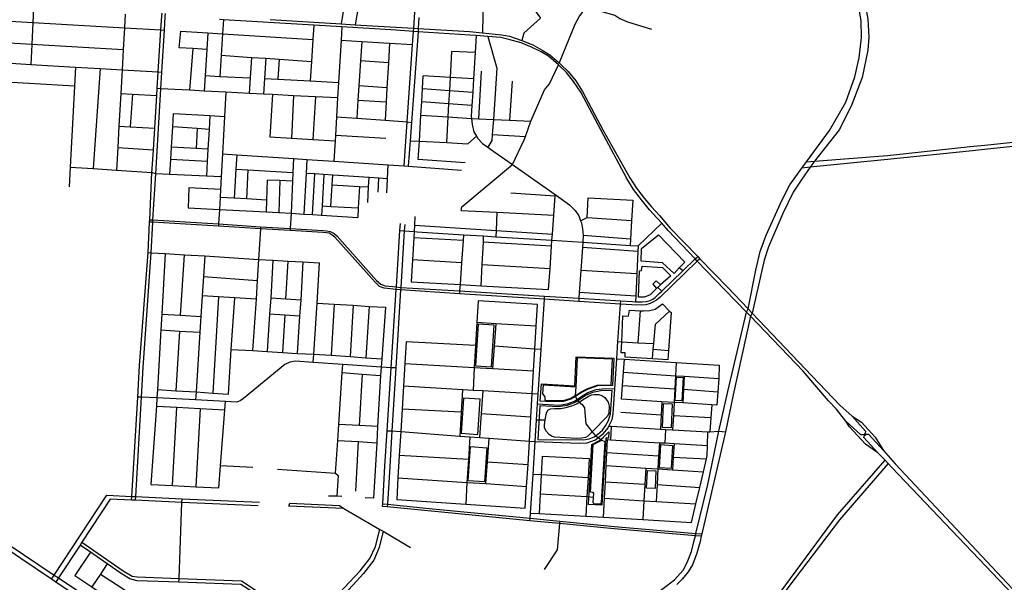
# Model space of a CAD drawing. Header units: millimetres. Extents: x 664923 to 767831, y 3118803 to 3207600.
# Tile 290 of 422: x 730147 to 733298, y 3159847 to 3161646. Entities that reach past the tile are written whole.
import ezdxf

# ---------------------------------------------------------------- set-up
doc = ezdxf.new("R2010")
doc.units = ezdxf.units.MM
for name, color, linetype in [('parks', 8, 'Continuous'), ('roads_2', 2, 'Continuous'), ('roads_3', 3, 'Continuous')]:
    doc.layers.add(name, color=color, linetype=linetype)

msp = doc.modelspace()

# ---------------------------------------------------------------- linework, layer by layer
at = {"layer": 'parks'}
for points in [[(731614.42, 3160672.65), (731605.63, 3160539.27), (731656.42, 3160535.97), (731665.2, 3160669.35), (731614.42, 3160672.65)], [(731816.26, 3160481.08), (731923.28, 3160474.64), (731927.8, 3160568.09), (732048.71, 3160563.41), (732043.91, 3160476.44), (731995.46, 3160475.34), (731965.72, 3160464.71), (731946.79, 3160455.05), (731923.82, 3160439.7), (731910.33, 3160432.21), (731886.3, 3160424.8), (731830.11, 3160425.31), (731812.3, 3160426.43), (731816.26, 3160481.08)], [(732248.86, 3160502.3), (732269.75, 3160501.22), (732265.88, 3160427.07), (732244.98, 3160428.14), (732248.86, 3160502.3)], [(731567.61, 3160435.77), (731559.82, 3160323.45), (731612.88, 3160319.82), (731620.67, 3160432.13), (731567.61, 3160435.77)], [(731811.52, 3160411.41), (731805.13, 3160303.62), (731950.62, 3160302.44), (731969.08, 3160305.95), (731985.65, 3160311.8), (731996.78, 3160320.5), (732011.54, 3160333.33), (732021.47, 3160346.8), (732031.14, 3160363.77), (732037.01, 3160385.08), (732042.39, 3160459.86), (732006.64, 3160459.51), (731979.87, 3160453.83), (731958.01, 3160443.81), (731926.37, 3160423.28), (731899.34, 3160412.41), (731870.88, 3160408.16), (731811.52, 3160411.41)], [(732206.39, 3160417.5), (732202.59, 3160342.97), (732232.44, 3160341.46), (732236.25, 3160416.01), (732206.39, 3160417.5)], [(731977.48, 3160287.84), (732001.89, 3160300.12), (732015.58, 3160310.89), (732032.1, 3160328.18), (732031.02, 3160308.07), (732022.86, 3160308.09), (732010.24, 3160093.25), (731967.21, 3160095.53), (731977.48, 3160287.84)], [(731589.65, 3160280.44), (731641.29, 3160277.03), (731633.99, 3160167.98), (731582.36, 3160171.39), (731589.65, 3160280.44)], [(732197.24, 3160285.85), (732193.15, 3160213.76), (732233.02, 3160211.54), (732237.11, 3160283.62), (732197.24, 3160285.85)], [(732155.43, 3160204.37), (732183.1, 3160203.06), (732180.43, 3160146.84), (732152.75, 3160148.13), (732155.43, 3160204.37)]]:
    msp.add_lwpolyline(points, close=True, dxfattribs=at)
at = {"layer": 'roads_2'}
for points in [[(731377.23, 3161178.76), (731387.05, 3161319.35), (731404.35, 3161566.94), (731407.29, 3161609.05), (731407.8, 3161619.06), (731414.89, 3161721.36)], [(730504.9, 3160109.29), (730505.61, 3160121.26), (730524.4, 3160439.25), (730530.35, 3160540.06), (730557.54, 3160901.89), (730562.54, 3160999.16), (730562.87, 3161006.23), (730570.11, 3161157.88), (730570.67, 3161169.77), (730574.55, 3161230.46), (730578.95, 3161299.37), (730585.62, 3161403.8), (730587.03, 3161425.9), (730590.43, 3161479.15), (730599.04, 3161613.86), (730601.83, 3161657.55), (730602.42, 3161666.99)], [(730611.88, 3161666.43), (730611.28, 3161656.99), (730608.66, 3161613.29), (730600.59, 3161478.55), (730597.4, 3161425.27), (730581.15, 3161153.76), (730572.29, 3161005.66), (730572, 3160998.58), (730566.25, 3160900.94), (730541.24, 3160534.15), (730535.73, 3160438.77), (730517.38, 3160120.74), (730516.69, 3160108.77)], [(731424.33, 3161653.71), (731422.43, 3161618.18), (731421.89, 3161608.07), (731400.6, 3161317.81), (731396.31, 3161259.31), (731390.34, 3161177.78)], [(733235.48, 3161245.15), (733506.11, 3161273.8), (733598.15, 3161283.91), (733694.16, 3161361.03), (733856.52, 3161500.52)], [(733867.57, 3161491.82), (733700.11, 3161351.97), (733602.83, 3161271.17), (733508.76, 3161259.56), (733243.48, 3161231.93)], [(733195.9, 3161226.97), (732923.45, 3161198.6), (732676.54, 3161174.19), (732650.25, 3161171.59)], [(732664.93, 3161191.95), (732690.6, 3161193.95), (732923.45, 3161212.13), (733188.73, 3161240.21)], [(733188.73, 3161240.21), (733235.48, 3161245.15)], [(733243.48, 3161231.93), (733195.9, 3161226.97)], [(732323.62, 3160881.48), (732315.38, 3160874.25), (732195.72, 3160757.68), (732185.18, 3160748.58), (732175.08, 3160743.3), (732164.19, 3160738.26), (732150.74, 3160734.18), (732136.96, 3160733.4), (732105.54, 3160734.05), (732069.27, 3160736.38), (731936.24, 3160744.96), (731826.11, 3160752.05), (731554.06, 3160769.58), (731365.98, 3160781.7), (731351.66, 3160782.94), (731313.31, 3160787.84), (731297.89, 3160792.94), (731284.54, 3160806.32), (731155.61, 3160950.49), (731146.86, 3160957.31), (731137.17, 3160963.15), (731128.2, 3160964.56), (731117.01, 3160965.6), (731012.36, 3160971.94), (730917.5, 3160976.82), (730782.87, 3160985.82), (730572, 3160998.58), (730562.54, 3160999.16)], [(730562.87, 3161006.23), (730572.29, 3161005.66), (730783.25, 3160992.8), (730917.93, 3160983.72), (731012.84, 3160978.79), (731117.48, 3160972.42), (731128.78, 3160971.17), (731140.27, 3160968.96), (731153.15, 3160962.22), (731162.27, 3160955.41), (731289.14, 3160811.59), (731302.28, 3160800.31), (731315.96, 3160794.56), (731352.2, 3160791.27), (731366.5, 3160790), (731403.63, 3160787.98), (731554.72, 3160778.63), (731826.75, 3160761.78), (731936.43, 3160754.99), (732070.07, 3160746.72), (732108.23, 3160744.36), (732117.87, 3160744.23), (732138.93, 3160743.96), (732151.67, 3160745.22), (732164.37, 3160748.26), (732172.73, 3160751.99), (732180.27, 3160757.73), (732193.31, 3160770.18), (732201.27, 3160777.8), (732269.03, 3160842.76), (732308.92, 3160881), (732316.88, 3160888.43)], [(731308.37, 3160088.85), (731308.83, 3160097.49), (731315.31, 3160218.07), (731322.57, 3160330.9), (731335.59, 3160533.13), (731351.66, 3160782.94), (731352.2, 3160791.27), (731363.83, 3160972.13), (731365.25, 3160994.32)], [(731378.96, 3160990.73), (731377.74, 3160970.89), (731366.5, 3160790), (731365.98, 3160781.7), (731350.49, 3160532.37), (731337.95, 3160330.63), (731330.91, 3160217.42), (731323.39, 3160096.07), (731322.85, 3160087.46)], [(732044.33, 3159703.99), (732242.4, 3159854.46), (732270.4, 3159885.3), (732283, 3159910.15), (732296.67, 3159944.6), (732305.48, 3159979.93), (732309.76, 3159995.33), (732311.12, 3160002.92), (732349.32, 3160159.88), (732384.64, 3160329.87), (732413.09, 3160457.19), (732472.6, 3160710.25)], [(732485.4, 3160697.91), (732429.81, 3160446.49), (732405.85, 3160327.8), (732329.84, 3160001.38), (732328.08, 3159993.79), (732324.23, 3159977.28), (732314.22, 3159939.34), (732300.08, 3159902.32), (732286.46, 3159880.04), (732266.93, 3159856.71), (732249.83, 3159839.54)], [(732925.68, 3160226.97), (732770.41, 3160046.35), (732608.18, 3159832.54), (732429.7, 3159592.75), (732407.95, 3159558.32), (732292.41, 3159354.1), (732002.84, 3159514.3), (731911.64, 3159585.23), (731900.66, 3159594.86)], [(731911.51, 3159603.08), (731923.26, 3159593.97), (732012.98, 3159522.64), (732285.97, 3159372.06), (732400.03, 3159568.83), (732448.3, 3159634.43), (732764.07, 3160061.89), (732916.23, 3160236.91)], [(729277.95, 3160190.37), (729860.4, 3160124.12), (729892.02, 3160118.25), (729961.63, 3160067.9), (730257.69, 3159869.73), (730271.25, 3159860.65), (730852.58, 3159471.52)], [(730843.21, 3159460.29), (730262.42, 3159847.18), (730248.87, 3159856.4), (730147.71, 3159925.25), (729883.55, 3160105.96), (729859.47, 3160111.57), (729267.43, 3160175.28)], [(730248.87, 3159856.4), (730257.69, 3159869.73), (730426.23, 3160124.86), (730505.61, 3160121.26), (730517.38, 3160120.74), (730666.45, 3160114), (730913.75, 3160102.83)], [(730909.87, 3160091.53), (730666, 3160102.22), (730516.69, 3160108.77), (730504.9, 3160109.29), (730436.22, 3160112.3), (730346.07, 3159974.78), (730340.1, 3159965.68), (730271.25, 3159860.65), (730262.42, 3159847.18)], [(731008.39, 3160090.59), (731011.28, 3160099.83)], [(731184.41, 3160082.33), (731008.39, 3160090.59)], [(731011.28, 3160099.83), (731169.87, 3160091.73)], [(731169.87, 3160091.73), (731184.41, 3160082.33)], [(732328.08, 3159993.79), (732309.76, 3159995.33), (732049.7, 3160017.33), (731874.33, 3160034.24), (731779.91, 3160043.35), (731322.85, 3160087.46), (731308.37, 3160088.85)], [(731308.83, 3160097.49), (731323.39, 3160096.07), (731456.71, 3160083.09), (731780.44, 3160051.56), (731875.46, 3160042.31), (732050.25, 3160025.29), (732311.12, 3160002.92), (732329.84, 3160001.38)], [(730843.21, 3159460.29), (730852.58, 3159471.52), (730862.78, 3159482.15), (731066.81, 3159701.5), (731073.09, 3159708.26), (731201.29, 3159846.09), (731236.05, 3159883.46), (731266.89, 3159922.15), (731285.09, 3159960.58), (731299.1, 3160015.7)], [(731309.97, 3160010.58), (731297.3, 3159957.39), (731279.99, 3159917.21), (731247.37, 3159874.53), (731213.67, 3159838.56), (731084.53, 3159700.68), (731078.3, 3159694.02), (730874.46, 3159476.39), (730863.82, 3159463.89), (730854.07, 3159452.97)]]:
    msp.add_lwpolyline(points, dxfattribs=at)
at = {"layer": 'roads_3'}
for points in [[(731451.7, 3162198.68), (731458, 3162190.52), (731488.22, 3162151.71), (731556.52, 3162064.01), (731584.41, 3162028.18), (731589.04, 3162022.24), (731634.65, 3161959.81), (731633.09, 3161871.78), (731632.31, 3161827.69), (731629.69, 3161680.19), (731629.35, 3161661.39), (731628.34, 3161604.27)], [(731139.57, 3162103.48), (731142.06, 3162095.22), (731174.86, 3161986.55), (731198.59, 3161913.94), (731212.72, 3161870.72), (731213.65, 3161867.85), (731207.27, 3161828.86), (731183.66, 3161684.95), (731175.52, 3161633.11)], [(732090.92, 3161938.52), (732008.28, 3161832.26), (731992.61, 3161804.68), (731988.7, 3161768.52), (731975.76, 3161720.67), (731959.83, 3161686.96), (731938.01, 3161658.88), (731923.12, 3161630.94), (731873.16, 3161507.84)], [(731261.92, 3161865.01), (731230.19, 3161685.07), (731220.54, 3161630.37)], [(732472.6, 3160710.25), (732477.77, 3160721.43), (732502.35, 3160844.86), (732516.58, 3160904.46), (732535.63, 3160957.15), (732585.68, 3161068.09), (732611.81, 3161118.26), (732650.25, 3161171.59), (732664.93, 3161191.95), (732738.65, 3161291.7), (732791.1, 3161382.37), (732819.29, 3161463.89), (732832.82, 3161524.47), (732840.56, 3161589.92), (732839.86, 3161642.22), (732814.65, 3161790.09), (732806.24, 3161851.54)], [(732831.56, 3161817.48), (732836.54, 3161785.1), (732860.83, 3161648.3), (732864.66, 3161590.4), (732861.49, 3161548.36), (732842.45, 3161461.03), (732809.67, 3161374.74), (732770.39, 3161295.34), (732690.6, 3161193.95), (732676.54, 3161174.19), (732649.63, 3161136.33), (732622, 3161094.14), (732588.52, 3161026.17), (732543.08, 3160919.31), (732528.84, 3160877.05), (732490.67, 3160707.86), (732485.4, 3160697.91)], [(731723.02, 3161694.44), (731782.17, 3161694.19), (731813.41, 3161651.15), (731759.84, 3161603.54), (731757.19, 3161591.49), (731753.92, 3161579.31)], [(730191.38, 3161682.15), (730189.21, 3161637.77), (730185.77, 3161567.38), (730182.66, 3161503.55)], [(730484.15, 3161664.54), (730481.78, 3161620.7), (730477.97, 3161550.08), (730474.52, 3161486.09), (730470.27, 3161410.6), (730464.39, 3161305.75), (730460.57, 3161237.7), (730456.5, 3161165.22)], [(731959.83, 3161686.96), (732051.02, 3161661.12), (732067.07, 3161649.92), (732091.97, 3161639.28), (732168.45, 3161616.22)], [(729936.03, 3161652.54), (730189.21, 3161637.77), (730481.78, 3161620.7), (730599.04, 3161613.86), (730608.66, 3161613.29)], [(733429.59, 3159697.6), (732938.25, 3160213.76), (732925.68, 3160226.97), (732916.23, 3160236.91), (732892.63, 3160261.02), (732853.93, 3160288.12), (732801.9, 3160343.87), (732790.56, 3160362.33), (732760.09, 3160401.01), (732734.87, 3160427.18), (732654.58, 3160522.33), (732485.4, 3160697.91), (732472.6, 3160710.25), (732403.65, 3160781.99), (732315.38, 3160874.25), (732308.92, 3160881), (732221.73, 3160972.14), (732201.28, 3160995.16), (732186.99, 3161011.24), (732161.92, 3161038.15), (732137.14, 3161069.59), (732111.18, 3161103.23), (732090.1, 3161138.86), (732007.35, 3161292.22), (731942.13, 3161414.09), (731918.8, 3161448.77), (731896.2, 3161477.15), (731873.71, 3161499.84), (731870.83, 3161502.3), (731839.31, 3161529.19), (731815.47, 3161544.05), (731784.99, 3161558.76), (731751.51, 3161571.92), (731712.03, 3161583.45), (731686.26, 3161588.95), (731644.83, 3161592.35), (731608, 3161595.38), (731586.9, 3161597.12), (731421.89, 3161608.07), (731407.29, 3161609.05), (731351.23, 3161612.76), (731178.03, 3161623.14), (731087.68, 3161628.55), (730799.34, 3161645.82), (730786.04, 3161646.62)], [(730799.34, 3161645.82), (730796.32, 3161600.83), (730791.73, 3161532.55), (730787.22, 3161465.18)], [(730948.08, 3161646.91), (731175.52, 3161633.11), (731220.54, 3161630.37), (731350.69, 3161622.48), (731407.8, 3161619.06), (731422.43, 3161618.18), (731586.68, 3161608.37), (731628.34, 3161604.27), (731689, 3161598.3), (731714.77, 3161593.18), (731753.92, 3161579.31), (731788.52, 3161566.1), (731818.68, 3161549.06), (731843.14, 3161533.77), (731873.16, 3161507.84), (731878.85, 3161502.93), (731901.93, 3161480.49), (731926.68, 3161450.57), (731947.73, 3161417.19), (732013.19, 3161294.2), (732099.88, 3161140.56), (732120.91, 3161107.94), (732145.71, 3161075.39), (732168.89, 3161048.06), (732193.99, 3161019.64), (732228.76, 3160979.03), (732316.88, 3160888.43), (732323.62, 3160881.48), (732412.55, 3160790.05), (732477.77, 3160721.43), (732490.67, 3160707.86), (732660.49, 3160529.2), (732771.51, 3160413.47), (732810.62, 3160378.22), (732841.16, 3160358.55), (732884.97, 3160310.88), (732911.16, 3160267.81), (732948.48, 3160225.89), (733436.69, 3159704.6)], [(731087.68, 3161628.55), (731084.87, 3161582.89), (731080.55, 3161512.73), (731076.72, 3161450.45)], [(730745.21, 3161551.38), (730701.45, 3161554.01), (730657.66, 3161556.64), (730662.85, 3161609.46)], [(730662.85, 3161609.46), (730748.43, 3161603.93), (730796.32, 3161600.83), (731084.87, 3161582.89)], [(730748.43, 3161603.93), (730745.21, 3161551.38), (730740.06, 3161467.7), (730737.01, 3161418.02)], [(731178.03, 3161623.14), (731175.49, 3161580.79), (731167.37, 3161445.51), (731164.4, 3161395.89), (731160.8, 3161336), (731157.18, 3161275.67), (731156.15, 3161258.48), (731152.25, 3161193.48)], [(731608, 3161595.38), (731604.63, 3161541.05), (731599.44, 3161457.21), (731596.82, 3161414.91), (731594.15, 3161371.7), (731592.02, 3161337.34), (731592.67, 3161330.56), (731594.54, 3161311.09), (731600.28, 3161288.14), (731608.54, 3161273.76), (731612.97, 3161266.04), (731627.57, 3161250.82), (731644.77, 3161238.35), (731653.47, 3161232.03), (731723.88, 3161182.64), (731860.69, 3161086.69), (731906.71, 3161054.4), (731924.53, 3161035.9), (731935.85, 3161018.76), (731942.04, 3161003.4), (731944.76, 3160996.61), (731948.15, 3160976.83), (731950.07, 3160955.53), (731948.66, 3160934.9), (731947.46, 3160917.18), (731942.48, 3160843.98), (731937.69, 3160773.61), (731936.43, 3160754.99), (731936.24, 3160744.96)], [(730477.97, 3161550.08), (730185.77, 3161567.38), (729932.18, 3161582.39), (729892.18, 3161584.77)], [(731175.49, 3161580.79), (731242.05, 3161576.76), (731330.23, 3161571.42), (731404.35, 3161566.94)], [(731242.05, 3161576.76), (731237.81, 3161514.51), (731232.39, 3161434.64), (731229.3, 3161389.3), (731225.37, 3161331.25)], [(731330.23, 3161571.42), (731326.67, 3161508.35), (731322.18, 3161428.83), (731319.63, 3161383.52), (731316.3, 3161324.55)], [(731644.83, 3161592.35), (731673.79, 3161490.92), (731662.62, 3161327.18), (731658.95, 3161279.34), (731657.42, 3161259.4), (731644.77, 3161238.35)], [(730701.45, 3161554.01), (730690.76, 3161420.43)], [(730791.73, 3161532.55), (730888.92, 3161525.88), (730934, 3161522.79), (730976.9, 3161519.85), (731080.55, 3161512.73)], [(731604.63, 3161541.05), (731529.11, 3161544.12), (731524.37, 3161461.74), (731521.98, 3161420.12), (731519.51, 3161377.19), (731517.15, 3161335.94), (731512.38, 3161253.08)], [(729899.82, 3161520.48), (730067.97, 3161510.42), (730182.66, 3161503.55), (730325.95, 3161494.98), (730404.59, 3161490.27), (730474.52, 3161486.09), (730590.43, 3161479.15), (730600.59, 3161478.55)], [(730888.92, 3161525.88), (730884.39, 3161459.99), (730881, 3161410.57)], [(730934, 3161522.79), (730929.97, 3161458.46), (730926.81, 3161408.19)], [(730976.9, 3161519.85), (730972.71, 3161456.13)], [(731326.67, 3161508.35), (731237.81, 3161514.51)], [(731559.94, 3161036.31), (731561.48, 3161048.17), (731723.88, 3161182.64), (731761.6, 3161262.45), (731765.34, 3161273.09), (731782.37, 3161321.4), (731826.26, 3161421.99), (731841.85, 3161440.66), (731870.83, 3161502.3)], [(730325.95, 3161494.98), (730322.67, 3161433.95), (730308.75, 3161174.79), (730305.4, 3161112.2)], [(730404.59, 3161490.27), (730381.93, 3161170.05)], [(731623.61, 3161481.5), (731618.99, 3161403.45), (731614.6, 3161329.49)], [(730322.67, 3161433.95), (730066.4, 3161448.29), (729896.5, 3161457.8), (729820.25, 3161462.05)], [(730740.06, 3161467.7), (730787.22, 3161465.18), (730884.39, 3161459.99)], [(730929.97, 3161458.46), (730972.71, 3161456.13), (731076.72, 3161450.45), (731167.37, 3161445.51)], [(731425.93, 3161257.72), (731430.9, 3161341.21), (731433.41, 3161383.51), (731435.94, 3161426.13), (731438.37, 3161466.92)], [(731599.44, 3161457.21), (731524.37, 3161461.74), (731438.37, 3161466.92)], [(731722.47, 3161450.21), (731713.96, 3161324.7)], [(730470.27, 3161410.6), (730507.68, 3161408.4), (730585.62, 3161403.8)], [(730507.68, 3161408.4), (730500.45, 3161303.74)], [(731164.4, 3161395.89), (731093.81, 3161399.54), (731023.17, 3161403.2), (730955.63, 3161406.7), (730926.81, 3161408.19), (730881, 3161410.57), (730806.3, 3161414.44), (730737.01, 3161418.02), (730690.76, 3161420.43), (730597.4, 3161425.27), (730587.03, 3161425.9)], [(730806.3, 3161414.44), (730802.04, 3161336.63), (730795.51, 3161217.1), (730791.52, 3161144), (730789.3, 3161103.63), (730787.9, 3161077.79), (730785.79, 3161039.18), (730783.25, 3160992.8), (730782.87, 3160985.82)], [(730955.63, 3161406.7), (730947.06, 3161271.91), (731016.9, 3161267.43), (731084.97, 3161263.05), (731156.15, 3161258.48)], [(731322.18, 3161428.83), (731232.39, 3161434.64)], [(731435.94, 3161426.13), (731521.98, 3161420.12), (731596.82, 3161414.91)], [(731023.17, 3161403.2), (731016.9, 3161267.43)], [(731093.81, 3161399.54), (731084.97, 3161263.05)], [(731229.3, 3161389.3), (731319.63, 3161383.52)], [(731594.15, 3161371.7), (731519.51, 3161377.19), (731433.41, 3161383.51)], [(730627.18, 3161151.63), (730630.2, 3161199.34), (730632.67, 3161238.45), (730636.78, 3161303.52), (730639.5, 3161346.48), (730755.55, 3161339.45), (730802.04, 3161336.63)], [(730755.55, 3161339.45), (730752.99, 3161295.31), (730749.37, 3161232.59), (730747.08, 3161192.81), (730744.38, 3161146.18)], [(731160.8, 3161336), (731225.37, 3161331.25), (731316.3, 3161324.55), (731387.05, 3161319.35), (731400.6, 3161317.81)], [(731430.9, 3161341.21), (731517.15, 3161335.94), (731592.67, 3161330.56), (731614.6, 3161329.49), (731662.62, 3161327.18), (731713.96, 3161324.7), (731782.37, 3161321.4)], [(730464.39, 3161305.75), (730500.45, 3161303.74), (730578.95, 3161299.37)], [(730752.99, 3161295.31), (730714.67, 3161298.01), (730636.78, 3161303.52)], [(730714.67, 3161298.01), (730711.53, 3161234.49)], [(731318.73, 3161266.5), (731157.18, 3161275.67)], [(731396.31, 3161259.31), (731425.93, 3161257.72), (731512.38, 3161253.08), (731580.51, 3161249.44), (731608.54, 3161273.76)], [(731572.86, 3161188.34), (731421.67, 3161199), (731425.93, 3161257.72)], [(731658.95, 3161279.34), (731765.34, 3161273.09)], [(730460.57, 3161237.7), (730574.55, 3161230.46)], [(730749.37, 3161232.59), (730711.53, 3161234.49), (730632.67, 3161238.45)], [(730795.51, 3161217.1), (730841.66, 3161214.04), (731023.54, 3161202), (731066.01, 3161199.19), (731152.25, 3161193.48), (731325.6, 3161182.14), (731377.23, 3161178.76), (731390.34, 3161177.78)], [(730747.08, 3161192.81), (730630.2, 3161199.34)], [(730841.66, 3161214.04), (730838.73, 3161168.12), (730832.8, 3161075.24)], [(731023.54, 3161202), (731021.4, 3161157.34), (731020.09, 3161130.06), (731015.14, 3161027.02), (731012.84, 3160978.79), (731012.36, 3160971.94)], [(731066.01, 3161199.19), (731063.49, 3161154.68), (731056.08, 3161024.39)], [(730308.75, 3161174.79), (730381.93, 3161170.05), (730456.5, 3161165.22), (730570.11, 3161157.88)], [(730791.52, 3161144), (730744.38, 3161146.18), (730627.18, 3161151.63), (730581.15, 3161153.76), (730570.11, 3161157.88)], [(730838.73, 3161168.12), (730876.95, 3161165.87), (731021.4, 3161157.34)], [(730876.95, 3161165.87), (730872.9, 3161072.97)], [(731323.63, 3161137.39), (731296.56, 3161139.18), (731265.31, 3161141.26), (731149.27, 3161148.97), (731120.39, 3161150.89), (731091.22, 3161152.83), (731063.49, 3161154.68)], [(731321.67, 3161092.26), (731323.63, 3161137.39), (731325.6, 3161182.14)], [(731390.34, 3161177.78), (731560.42, 3161164.75)], [(731020.09, 3161130.06), (730979.84, 3161131.45), (730939.21, 3161132.84), (730936.98, 3161069.36), (730935.66, 3161031.23)], [(730979.84, 3161131.45), (730976.04, 3161029.1)], [(731083.55, 3161022.63), (731091.22, 3161152.83)], [(731120.39, 3161150.89), (731114.61, 3161050.41), (731112.89, 3161020.73)], [(731142.82, 3161048.85), (731147.27, 3161117.86), (731149.27, 3161148.97)], [(731260.54, 3161061.9), (731263.53, 3161111.51), (731265.31, 3161141.26)], [(731294.2, 3161094.19), (731296.56, 3161139.18)], [(730789.3, 3161103.63), (730688.45, 3161108.68), (730685.96, 3161044.74), (730785.79, 3161039.18), (730935.66, 3161031.23), (730976.04, 3161029.1), (731015.14, 3161027.02), (731056.08, 3161024.39), (731083.55, 3161022.63), (731112.89, 3161020.73), (731228.95, 3161013.28)], [(731147.27, 3161117.86), (731234.04, 3161113.11), (731263.53, 3161111.51)], [(731234.04, 3161113.11), (731230.52, 3161043.98), (731228.95, 3161013.28)], [(731718.79, 3161092.96), (731860.42, 3161083)], [(730936.98, 3161069.36), (730872.9, 3161072.97), (730832.8, 3161075.24), (730787.9, 3161077.79)], [(731411.59, 3161016.71), (731409.98, 3160988.71), (731408.8, 3160968.26), (731407.68, 3160948.87), (731403.62, 3160878.53), (731399.51, 3160807.46), (731556.15, 3160798.86), (731622.23, 3160795.22), (731839.5, 3160783.28), (731844, 3160850.32), (731848.82, 3160921.96), (731850.09, 3160940.95), (731851.53, 3160960.67), (731855.9, 3161020.89), (731860.42, 3161083), (731860.69, 3161086.69)], [(731963.21, 3161013.6), (731965.96, 3161076.16), (732108.76, 3161068.57)], [(732108.76, 3161068.57), (732105.07, 3161004.45), (732101.63, 3160944.36), (732100.49, 3160924.37)], [(731114.61, 3161050.41), (731142.82, 3161048.85), (731230.52, 3161043.98)], [(731559.94, 3161036.31), (731673.25, 3161030.4), (731855.9, 3161020.89)], [(731673.25, 3161030.4), (731671.48, 3160972.11), (731670.32, 3160951.97)], [(731942.04, 3161003.4), (731963.21, 3161013.6), (732105.07, 3161004.45)], [(730917.93, 3160983.72), (730917.5, 3160976.82), (730911.3, 3160879.46), (730906.99, 3160811.77), (730903.18, 3160751.87), (730891.82, 3160587.61)], [(731363.83, 3160972.13), (731377.74, 3160970.89), (731408.8, 3160968.26), (731419.2, 3160967.38), (731567.5, 3160958.28), (731630.52, 3160954.41), (731670.32, 3160951.97), (731850.09, 3160940.95), (731948.66, 3160934.9), (732100.49, 3160924.37), (732125.89, 3160922.61), (732201.28, 3160995.16)], [(731409.98, 3160988.71), (731671.48, 3160972.11), (731851.53, 3160960.67)], [(731566.16, 3160939.64), (731407.68, 3160948.87)], [(731567.5, 3160958.28), (731566.16, 3160939.64), (731561.08, 3160868.16), (731556.15, 3160798.86), (731554.72, 3160778.63), (731554.06, 3160769.58)], [(731630.52, 3160954.41), (731629.51, 3160934.89), (731625.75, 3160862.89), (731622.23, 3160795.22)], [(731848.82, 3160921.96), (731629.51, 3160934.89)], [(732101.63, 3160944.36), (731950.07, 3160955.53)], [(732190.73, 3160958.47), (732275.77, 3160870.92), (732257.63, 3160852.46), (732240.74, 3160834.34), (732203.68, 3160868.86), (732135.91, 3160873.55), (732137.03, 3160913.9), (732190.73, 3160958.47)], [(732125.1, 3160905.12), (731947.46, 3160917.18)], [(732125.89, 3160922.61), (732125.1, 3160905.12), (732121.9, 3160833.62), (732118.66, 3160761.71), (732117.87, 3160744.23)], [(730557.54, 3160901.89), (730566.25, 3160900.94), (730612.69, 3160898.16), (730674.32, 3160894.47), (730738.98, 3160890.61), (730911.3, 3160879.46), (730957.23, 3160877.15), (731005.56, 3160874.19), (731053.21, 3160871.34), (731106.58, 3160868.64)], [(730612.69, 3160898.16), (730601.54, 3160704.53), (730598.62, 3160653.7), (730587.66, 3160463.28), (730586.09, 3160436.21), (730584.22, 3160410.21), (730566.11, 3160159.27)], [(730661.7, 3160701.09), (730674.32, 3160894.47)], [(730738.98, 3160890.61), (730734.8, 3160824.92), (730730.85, 3160762.95), (730726.68, 3160697.37), (730723.45, 3160646.55), (730711.28, 3160455.33), (730709.66, 3160429.91)], [(730957.23, 3160877.15), (730950.12, 3160755.87), (730946.22, 3160705.59), (730938.48, 3160584.64)], [(730998.6, 3160752.59), (731005.56, 3160874.19)], [(731053.21, 3160871.34), (731046.21, 3160748.99), (731042.42, 3160699.47), (731034.72, 3160578.89)], [(731561.08, 3160868.16), (731403.62, 3160878.53)], [(731086.21, 3160549.85), (731087.91, 3160576.47), (731098.33, 3160739.58), (731106.58, 3160868.64)], [(731625.75, 3160862.89), (731844, 3160850.32)], [(732121.9, 3160833.62), (731942.48, 3160843.98)], [(732138.41, 3160858.23), (732204.32, 3160853.98), (732230.4, 3160826.71), (732197.73, 3160797.67), (732188.84, 3160789.76), (732185.13, 3160786.29), (732164.16, 3160766.64), (732146.35, 3160759.15), (732126.8, 3160759.16), (732130.72, 3160843.39), (732136.7, 3160843.5), (732138.41, 3160858.23)], [(732269.03, 3160842.76), (732257.63, 3160852.46)], [(730734.8, 3160824.92), (730906.99, 3160811.77)], [(732197.73, 3160797.67), (732183.36, 3160810.65), (732173.11, 3160800.69), (732185.13, 3160786.29)], [(732201.27, 3160777.8), (732188.84, 3160789.76)], [(730587.66, 3160463.28), (730646.47, 3160459.49), (730711.28, 3160455.33), (730765.32, 3160451.77), (730814.82, 3160448.66), (730824.1, 3160591.6), (730834.83, 3160756.77)], [(730903.18, 3160751.87), (730834.83, 3160756.77), (730783.5, 3160759.82), (730730.85, 3160762.95)], [(730783.5, 3160759.82), (730765.32, 3160451.77)], [(731046.21, 3160748.99), (730998.6, 3160752.59), (730950.12, 3160755.87)], [(731322.57, 3160330.9), (731337.95, 3160330.63), (731366.32, 3160328.53), (731555.07, 3160314.5), (731586.98, 3160312.14), (731618.57, 3160309.79), (731649.47, 3160307.5), (731778.42, 3160297.92), (731796.42, 3160296.58), (731938.8, 3160291.49), (731963.09, 3160293.1), (731990.05, 3160302.64), (731998.58, 3160309.51), (732015.1, 3160322.82), (732030.01, 3160341.11), (732032.55, 3160346.32), (732043.05, 3160367.82), (732046.09, 3160385.88), (732051.36, 3160465.47), (732057.7, 3160561.46), (732061.34, 3160616.41), (732069.27, 3160736.38), (732070.07, 3160746.72)], [(731613.81, 3160746.84), (731609.7, 3160677.37), (731605.36, 3160604.07), (731601.53, 3160533.9), (731597.53, 3160460.49)], [(731803.6, 3160735.73), (731613.81, 3160746.84)], [(731779.91, 3160043.35), (731780.44, 3160051.56), (731781.53, 3160068.16), (731789.58, 3160191.59), (731796.42, 3160296.58), (731800.98, 3160366.44), (731804.32, 3160417.77), (731806.31, 3160448.22), (731815.63, 3160591.33), (731826.11, 3160752.05), (731826.75, 3160761.78)], [(732118.66, 3160761.71), (731937.69, 3160773.61)], [(731098.33, 3160739.58), (731153.58, 3160736.32), (731213.81, 3160732.79), (731265.35, 3160729.22), (731317.49, 3160726.67)], [(731153.58, 3160736.32), (731143.49, 3160573.28)], [(731213.81, 3160732.79), (731204.12, 3160568.67)], [(731317.49, 3160726.67), (731305.85, 3160561.05), (731303.91, 3160534.51), (731301.74, 3160508.15), (731291.98, 3160344.68), (731289.44, 3160292.97), (731279.49, 3160115.34), (731252.71, 3160116.86)], [(731265.35, 3160729.22), (731254.59, 3160564.62)], [(731764.46, 3160084.02), (731768.99, 3160153.52), (731773.57, 3160223.69), (731778.42, 3160297.92), (731782.98, 3160375.75), (731787.29, 3160449.33), (731791.62, 3160523.34), (731795.69, 3160592.74), (731799.76, 3160666.26), (731803.6, 3160735.73)], [(732203.51, 3160737.44), (732226.82, 3160714.25), (732231.2, 3160709.9), (732223.17, 3160588.29), (732221.17, 3160558.11), (732171.53, 3160561.31), (732084.19, 3160566.92), (732084.11, 3160580.11), (732072.05, 3160580.79), (732073.66, 3160615.67), (732077.5, 3160698.52), (732095.49, 3160697.77), (732098.08, 3160716.81), (732132.07, 3160715.14), (732143.52, 3160714.58), (732163.33, 3160715.89), (732180.09, 3160720.83), (732203.51, 3160737.44)], [(732132.07, 3160715.14), (732125.27, 3160612.8)], [(732171.53, 3160561.31), (732174.16, 3160592.25), (732175.67, 3160610), (732181, 3160672.73), (732226.82, 3160714.25)], [(730601.54, 3160704.53), (730661.7, 3160701.09), (730726.68, 3160697.37)], [(730946.22, 3160705.59), (730995.03, 3160702.35), (731042.42, 3160699.47)], [(730995.03, 3160702.35), (730988.02, 3160581.54)], [(730598.62, 3160653.7), (730657.99, 3160650.3), (730723.45, 3160646.55)], [(730657.99, 3160650.3), (730646.47, 3160459.49)], [(731799.76, 3160666.26), (731670.83, 3160673.8), (731609.7, 3160677.37)], [(731670.83, 3160673.8), (731665.57, 3160601.96), (731660.34, 3160530.62)], [(730824.1, 3160591.6), (730891.82, 3160587.61), (730938.48, 3160584.64), (730988.02, 3160581.54), (731034.72, 3160578.89), (731087.91, 3160576.47), (731143.49, 3160573.28), (731204.12, 3160568.67), (731254.59, 3160564.62), (731305.85, 3160561.05)], [(731383.53, 3160615.48), (731379.38, 3160546.23), (731375.01, 3160473.59), (731370.65, 3160400.89), (731366.32, 3160328.53), (731361.73, 3160252.04), (731357.44, 3160180.6), (731353.31, 3160111.91)], [(731605.36, 3160604.07), (731383.53, 3160615.48)], [(731815.63, 3160591.33), (731795.69, 3160592.74), (731665.57, 3160601.96)], [(732061.34, 3160616.41), (732073.66, 3160615.67), (732125.27, 3160612.8), (732175.67, 3160610)], [(732174.16, 3160592.25), (732223.17, 3160588.29)], [(732044.16, 3160560.24), (731930.33, 3160564.21), (731926.17, 3160471.68), (731924.87, 3160442.65), (731930.15, 3160431.62), (731937.21, 3160422.89), (731946.49, 3160415.19), (731954.58, 3160404.3), (731955.79, 3160389.8), (731959.05, 3160353.91), (731978.68, 3160328.36), (731989.23, 3160315.57), (731998.58, 3160309.51), (732009.68, 3160301), (732019.19, 3160296.69), (732007.69, 3160100.39), (732004.44, 3160096.63), (731984.77, 3160097.72)], [(731924.87, 3160442.65), (731945.89, 3160457.36), (731964.69, 3160466.95), (731995.06, 3160477.46), (732039.53, 3160478.11), (732044.16, 3160560.24)], [(732057.7, 3160561.46), (732082.11, 3160559.95), (732247.79, 3160549.62), (732385.81, 3160541.03)], [(732073.01, 3160432.09), (732076.16, 3160476.27), (732079.17, 3160518.54), (732082.11, 3160559.95)], [(731350.49, 3160532.37), (731335.59, 3160533.13), (731303.91, 3160534.51), (731180.79, 3160543.51), (731086.21, 3160549.85), (731029.33, 3160553.67), (731011.13, 3160551.21), (730995.49, 3160542.87), (730863.15, 3160434.43), (730852.76, 3160427.24), (730841.95, 3160423.18), (730805.09, 3160425.06), (730709.66, 3160429.91), (730586.09, 3160436.21), (730535.73, 3160438.77), (730524.4, 3160439.25)], [(731157.89, 3160196.17), (731164.71, 3160299.69), (731168.12, 3160351.35), (731179.1, 3160517.9), (731180.79, 3160543.51)], [(731379.38, 3160546.23), (731601.53, 3160533.9), (731660.34, 3160530.62), (731791.62, 3160523.34)], [(732247.79, 3160549.62), (732245.62, 3160507.35), (732243.48, 3160465.61), (732241.24, 3160421.89)], [(732385.81, 3160541.03), (732384.05, 3160498.03), (732380.9, 3160456.14), (732377.7, 3160413.63)], [(731179.1, 3160517.9), (731243.03, 3160512.51), (731301.74, 3160508.15)], [(731243.03, 3160512.51), (731233.08, 3160347.67)], [(732079.17, 3160518.54), (732245.62, 3160507.35), (732273.01, 3160505.49), (732384.05, 3160498.03)], [(732273.01, 3160505.49), (732271.31, 3160463.87), (732269.52, 3160420.18)], [(731806.31, 3160448.22), (731787.29, 3160449.33), (731629.31, 3160458.63), (731597.53, 3160460.49), (731563.64, 3160462.49), (731375.01, 3160473.59)], [(731563.64, 3160462.49), (731559.51, 3160391.09), (731555.07, 3160314.5)], [(731804.32, 3160417.77), (731872.81, 3160413.01), (731898.78, 3160417.56), (731922.63, 3160426.4), (731930.15, 3160431.62), (731942.63, 3160440.33), (731964.66, 3160453.73), (731991.98, 3160463.48), (732020.87, 3160466.36), (732051.36, 3160465.47)], [(731924.87, 3160442.65), (731910.43, 3160434.76), (731886.5, 3160426.91), (731830.43, 3160427.19), (731828.05, 3160430.37), (731828.33, 3160439.37), (731821.19, 3160449.59), (731822.93, 3160478.2), (731926.17, 3160471.68)], [(732076.16, 3160476.27), (732243.48, 3160465.61)], [(732271.31, 3160463.87), (732380.9, 3160456.14)], [(731629.31, 3160458.63), (731624.12, 3160386.68), (731618.57, 3160309.79)], [(731827.94, 3160365.85), (731833.07, 3160387.6), (731837.28, 3160396.68), (731845.76, 3160401.91), (731857.79, 3160402.15), (731878.4, 3160402.79), (731895.03, 3160405.43), (731913.91, 3160410.87), (731929.53, 3160417.86), (731937.21, 3160422.89), (731948.05, 3160429.98), (731965.9, 3160441.16), (731976.45, 3160446.44), (731985.7, 3160447.55), (731998.67, 3160447.57), (732010.08, 3160444.1), (732019.48, 3160437.38), (732029.95, 3160423.3), (732033.23, 3160410), (732031.82, 3160387.62), (732027.6, 3160378.09), (731978.68, 3160328.36), (731964.48, 3160313.93), (731957.62, 3160309.41), (731946.08, 3160307.11), (731928.48, 3160306.76), (731857.98, 3160311.13), (731848.43, 3160313.71), (731840.9, 3160319.09), (731832.84, 3160328.61), (731826.81, 3160340.7), (731825.92, 3160350.36), (731827.94, 3160365.85)], [(732377.7, 3160413.63), (732361.72, 3160414.6), (732269.52, 3160420.18), (732241.24, 3160421.89), (732201.77, 3160424.28), (732073.01, 3160432.09)], [(730584.22, 3160410.21), (730649.91, 3160406.69), (730724.59, 3160402.68), (730803.03, 3160398.47)], [(730636.07, 3160155.83), (730649.91, 3160406.69)], [(730724.59, 3160402.68), (730710.47, 3160152.16)], [(730783.7, 3160148.55), (730789.2, 3160219.6), (730803.03, 3160398.47), (730805.09, 3160425.06)], [(731559.51, 3160391.09), (731370.65, 3160400.89)], [(732201.77, 3160424.28), (732199.77, 3160382.74), (732197.56, 3160336.64)], [(732241.24, 3160421.89), (732238.76, 3160379.87), (732236.07, 3160334.37)], [(732361.72, 3160414.6), (732358.68, 3160373.64), (732355.24, 3160327.38)], [(731624.12, 3160386.68), (731782.98, 3160375.75)], [(731800.98, 3160366.44), (731827.94, 3160365.85)], [(732070.77, 3160390.6), (732199.77, 3160382.74)], [(732238.76, 3160379.87), (732358.68, 3160373.64)], [(732810.62, 3160378.22), (732853.26, 3160329.79), (732852.64, 3160324.12), (732849.02, 3160319.62), (732844.36, 3160318.06), (732838.42, 3160318.68), (732790.56, 3160362.33)], [(731291.98, 3160344.68), (731233.08, 3160347.67), (731168.12, 3160351.35)], [(732032.55, 3160346.32), (732039.58, 3160345.91), (732197.56, 3160336.64), (732213.54, 3160335.7), (732236.07, 3160334.37), (732349.44, 3160327.72), (732355.24, 3160327.38), (732384.64, 3160329.87), (732405.85, 3160327.8)], [(732039.58, 3160345.91), (732037.19, 3160302.48)], [(732213.54, 3160335.7), (732211.18, 3160292.17)], [(731586.98, 3160312.14), (731582.66, 3160239.56), (731578.27, 3160166.06), (731574.16, 3160096.9)], [(731638.54, 3160162.1), (731643.82, 3160232.38), (731649.47, 3160307.5)], [(732296.34, 3160037.86), (732310.59, 3160097.77), (732322.88, 3160149.49), (732334.77, 3160199.51), (732344.69, 3160241.27), (732347.3, 3160252.21), (732348.2, 3160284.05), (732349.44, 3160327.72)], [(732892.63, 3160261.02), (732848.23, 3160309.54), (732848.88, 3160314.22), (732851.8, 3160316.97), (732856.65, 3160320.76), (732863.33, 3160320.89), (732911.16, 3160267.81)], [(731164.71, 3160299.69), (731230.13, 3160296.47), (731289.44, 3160292.97)], [(731230.13, 3160296.47), (731221.37, 3160137.6)], [(731984.77, 3160097.72), (731981.92, 3160101.16), (731982.96, 3160117.53), (731983.75, 3160130.15), (731982.2, 3160134.18), (731973.47, 3160134.74), (731982.33, 3160286.83), (732009.68, 3160301)], [(732015.47, 3160054.35), (732018.47, 3160115.19), (732021.05, 3160167.37), (732023.64, 3160219.69), (732025.65, 3160260.23), (732027.77, 3160303.05)], [(732027.77, 3160303.05), (732037.19, 3160302.48), (732194.45, 3160293.17), (732211.18, 3160292.17), (732241.17, 3160290.39), (732348.2, 3160284.05)], [(732194.45, 3160293.17), (732191.64, 3160250.4), (732188.93, 3160208.98), (732186.62, 3160158.96), (732184.11, 3160104.66)], [(732241.17, 3160290.39), (732238.45, 3160246.94), (732235.89, 3160205.93)], [(731582.66, 3160239.56), (731361.73, 3160252.04)], [(731818.44, 3160249.84), (731815.27, 3160190.02), (731812, 3160128.22), (731808.73, 3160066.55)], [(731818.44, 3160249.84), (731969.69, 3160242.48)], [(731969.69, 3160242.48), (731965.89, 3160180.6), (731962.11, 3160119.42), (731958.32, 3160057.72)], [(732191.64, 3160250.4), (732025.65, 3160260.23)], [(732238.45, 3160246.94), (732344.69, 3160241.27)], [(730892.83, 3160213.46), (730789.2, 3160219.6)], [(730971.78, 3160208.88), (731157.89, 3160196.17)], [(731643.82, 3160232.38), (731773.57, 3160223.69)], [(732023.64, 3160219.69), (732150.42, 3160211.46), (732188.93, 3160208.98), (732235.89, 3160205.93), (732334.77, 3160199.51)], [(732150.42, 3160211.46), (732147.46, 3160159.88), (732144.42, 3160106.82), (732140.97, 3160046.94)], [(731157.89, 3160196.17), (731165.58, 3160188.14), (731161.9, 3160121.62)], [(731357.44, 3160180.6), (731578.27, 3160166.06), (731638.54, 3160162.1), (731768.99, 3160153.52)], [(731965.89, 3160180.6), (731815.27, 3160190.02), (731789.58, 3160191.59)], [(730566.11, 3160159.27), (730636.07, 3160155.83), (730710.47, 3160152.16), (730783.7, 3160148.55)], [(732147.46, 3160159.88), (732021.05, 3160167.37)], [(732186.62, 3160158.96), (732322.88, 3160149.49)], [(731177.31, 3160121.22), (731161.9, 3160121.62), (731134.59, 3160122.34)], [(731962.11, 3160119.42), (731812, 3160128.22)], [(731982.96, 3160117.53), (731962.11, 3160119.42)], [(732018.47, 3160115.19), (732144.42, 3160106.82), (732184.11, 3160104.66), (732310.59, 3160097.77)], [(730656.53, 3159846.92), (730656.97, 3159858.77), (730666, 3160102.22), (730666.45, 3160114)], [(731353.31, 3160111.91), (731574.16, 3160096.9), (731764.46, 3160084.02)], [(731184.41, 3160082.33), (731299.1, 3160015.7), (731309.97, 3160010.58), (731397.72, 3159957.43)], [(731781.53, 3160068.16), (731808.73, 3160066.55), (731958.32, 3160057.72), (732015.47, 3160054.35), (732140.97, 3160046.94), (732296.34, 3160037.86)], [(731875.46, 3160042.31), (731874.33, 3160034.24), (731867.1, 3159950.2), (731824.73, 3159887.23)], [(731078.3, 3159694.02), (731066.81, 3159701.5), (730952.96, 3159775.69), (730901.68, 3159809.1), (730854.28, 3159839.99), (730656.53, 3159846.92), (730522.31, 3159851.62), (730499.21, 3159857.2), (730474.35, 3159872.49), (730427.07, 3159905.31), (730373.12, 3159942.76), (730340.1, 3159965.68)], [(730346.07, 3159974.78), (730477.92, 3159882.85), (730506.82, 3159866.13), (730522.63, 3159863.65), (730656.97, 3159858.77), (730857.15, 3159851.5), (731073.09, 3159708.26), (731084.53, 3159700.68)], [(730373.12, 3159942.76), (730323.15, 3159868.65)], [(730427.07, 3159905.31), (730405.18, 3159873.03), (730377.52, 3159832.23)], [(730323.15, 3159868.65), (730377.52, 3159832.23), (730429.78, 3159797.23), (730482.17, 3159762.13), (730698.07, 3159617.52), (730750.55, 3159582.37)], [(730405.18, 3159873.03), (730456.84, 3159839.07), (730509.64, 3159804.35), (730644.38, 3159715.79), (730727.69, 3159661.04), (730780.05, 3159626.62), (730832.93, 3159591.87)]]:
    msp.add_lwpolyline(points, dxfattribs=at)

doc.saveas('drawing.dxf')
